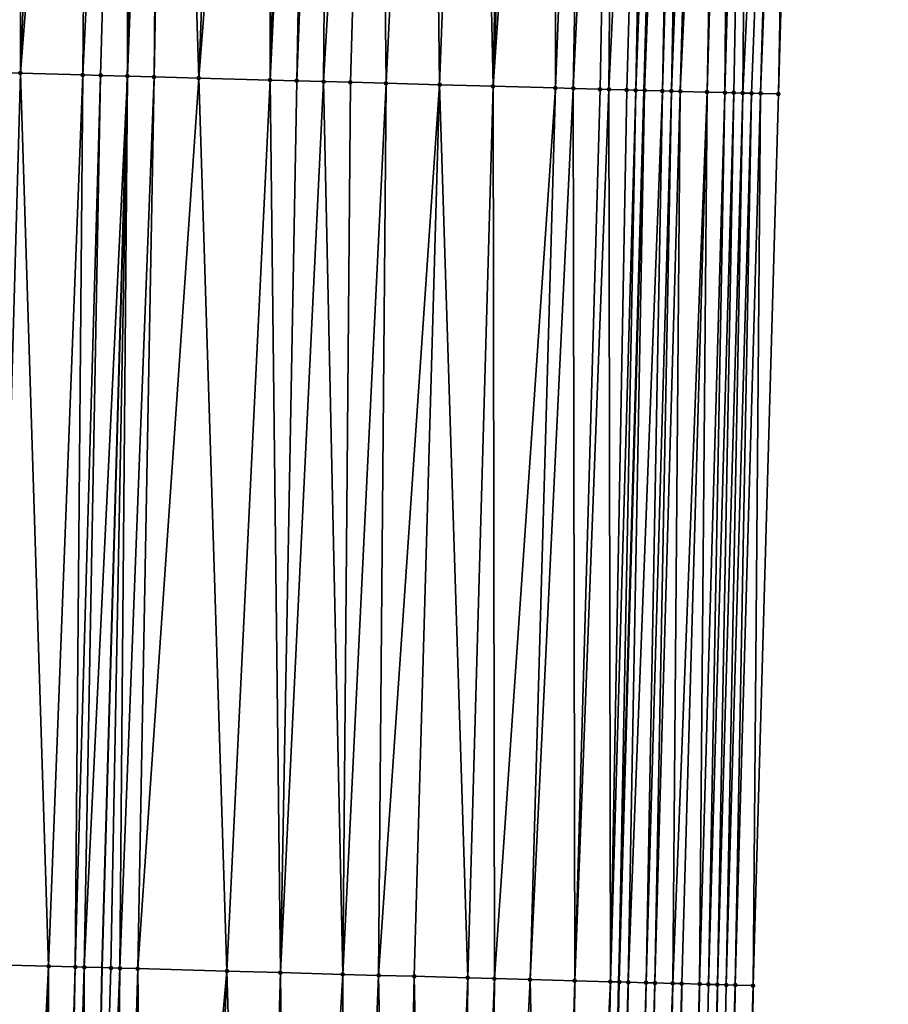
# Model space of a CAD drawing. Header units: feet. Extents: x 2004186 to 2014793, y 836912 to 864902.
# Tile 890 of 974: x 2004201 to 2004220, y 861102 to 861124. Entities that reach past the tile are written whole.
import ezdxf

# ---------------------------------------------------------------- set-up
doc = ezdxf.new("R2010")
doc.units = ezdxf.units.FT
doc.header["$LTSCALE"] = 100
doc.header["$MEASUREMENT"] = 0
for name, color, linetype, lineweight in [('EP_Travel Lane', 5, 'Continuous', 40), ('GPL_Skip Line', 2, 'Continuous', 40), ('Road Shots', 4, 'Continuous', 200), ('Road X-Section', 30, 'Continuous', 13)]:
    doc.layers.add(name, color=color, linetype=linetype, lineweight=lineweight)
doc.layers.add('I-77 SB_MM21-27-Surface-Border', color=7, linetype='Continuous')
doc.layers.add('I-77 SB_MM21-27-Surface-TIN', color=7, linetype='Continuous')

msp = doc.modelspace()

# ---------------------------------------------------------------- linework, layer by layer
at = {"layer": 'EP_Travel Lane'}
msp.add_polyline3d([(2004212.463052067, 860922.6906974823, 457.8377808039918), (2004212.309389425, 860942.509159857, 458.2545775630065), (2004212.363620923, 860962.5054585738, 458.6362310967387), (2004212.417853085, 860982.5020026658, 459.0049167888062), (2004212.47208558, 861002.4986691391, 459.3671489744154), (2004212.611287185, 861022.3285991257, 459.7994372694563), (2004212.92620965, 861042.322114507, 460.1996562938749), (2004213.241133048, 861062.3156891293, 460.5968963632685), (2004213.556060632, 861082.3095294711, 460.9807662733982), (2004213.943923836, 861102.1552192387, 461.3803629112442), (2004214.511993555, 861122.1433622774, 461.7701255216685), (2004215.080044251, 861142.1308359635, 462.19241312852), (2004215.648104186, 861162.1186347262, 462.5989099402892), (2004216.258398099, 861181.9864827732, 463.0114498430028), (2004217.015752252, 861201.9677340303, 463.4314082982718), (2004217.773117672, 861221.9492825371, 463.8367978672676), (2004218.530487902, 861241.9309579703, 464.2359579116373)], dxfattribs=at)
at = {"layer": 'GPL_Skip Line'}
msp.add_polyline3d([(2004200.960178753, 860922.5236459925, 458.2950397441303), (2004200.804459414, 860942.5187398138, 458.6819819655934), (2004200.835171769, 860962.5145782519, 459.0898582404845), (2004200.865886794, 860982.5121545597, 459.4059303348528), (2004200.896599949, 861002.5085132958, 459.786321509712), (2004201.023899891, 861022.5034788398, 460.196381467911), (2004201.339265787, 861042.4966912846, 460.6114757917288), (2004201.654640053, 861062.4904343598, 460.9998868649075), (2004201.970009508, 861082.4838724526, 461.4036342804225), (2004202.358246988, 861102.4760442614, 461.7903318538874), (2004202.926310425, 861122.4639662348, 462.1908363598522), (2004203.4943617, 861142.4514602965, 462.6121338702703), (2004204.062409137, 861162.4388192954, 463.0399943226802), (2004204.678962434, 861182.4244422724, 463.4734297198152), (2004205.450956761, 861202.4051672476, 463.8914655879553), (2004206.222968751, 861222.3863493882, 464.2870820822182), (2004206.99498146, 861242.3675501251, 464.6817865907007)], dxfattribs=at)
at = {"layer": 'I-77 SB_MM21-27-Surface-Border', "color": 3, "linetype": 'ByBlock', "lineweight": -2}
msp.add_polyline3d([(2004219.985724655, 861241.8769193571, 464.1288523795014), (2004219.013869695, 861221.9036637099, 463.7231923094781), (2004219.041312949, 861201.8929332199, 463.2619491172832), (2004218.669069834, 861181.8980445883, 462.7811678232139), (2004218.456999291, 861162.0438829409, 462.3523632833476), (2004218.088867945, 861142.0507300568, 461.9299440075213), (2004217.520816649, 861122.0632352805, 461.5086812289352), (2004216.95273901, 861102.0748135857, 461.1324589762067), (2004216.768384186, 861082.2641143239, 460.7165829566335), (2004216.253030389, 861062.273246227, 460.3422266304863), (2004215.937656, 861042.2794953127, 459.9542062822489), (2004215.422310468, 861022.2891511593, 459.5534926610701), (2004215.096601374, 861002.4985356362, 459.1612570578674), (2004214.865888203, 860982.5023200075, 458.7895266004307), (2004213.835173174, 860962.5055086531, 458.514188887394), (2004213.604460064, 860942.5093327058, 458.1403691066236), (2004213.758822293, 860922.7103066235, 457.7464241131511)], dxfattribs=at)
at = {"layer": 'I-77 SB_MM21-27-Surface-TIN', "color": 128, "linetype": 'ByBlock', "lineweight": -2}
for points in [[(2004200.495514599, 861142.5346481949, 462.7111979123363), (2004200.12739157, 861122.541787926, 462.274566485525), (2004200.5272372, 861122.5306733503, 462.2624685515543)], [(2004201.295208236, 861142.5125026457, 462.6829396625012), (2004200.495514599, 861142.5346481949, 462.7111979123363), (2004200.5272372, 861122.5306733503, 462.2624685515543)], [(2004202.094902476, 861142.4903782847, 462.6536518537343), (2004201.295208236, 861142.5125026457, 462.6829396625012), (2004200.5272372, 861122.5306733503, 462.2624685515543)], [(2004202.094902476, 861142.4903782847, 462.6536518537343), (2004200.5272372, 861122.5306733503, 462.2624685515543), (2004201.926701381, 861122.4919297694, 462.2124758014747)], [(2004202.894595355, 861142.4682060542, 462.626690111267), (2004202.094902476, 861142.4903782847, 462.6536518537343), (2004201.926701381, 861122.4919297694, 462.2124758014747)], [(2004202.894595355, 861142.4682060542, 462.626690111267), (2004201.926701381, 861122.4919297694, 462.2124758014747), (2004202.326547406, 861122.4808290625, 462.199703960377)], [(2004202.894595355, 861142.4682060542, 462.626690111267), (2004202.326547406, 861122.4808290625, 462.199703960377), (2004202.926310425, 861122.4639662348, 462.1908363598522)], [(2004202.894595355, 861142.4682060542, 462.626690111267), (2004202.926310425, 861122.4639662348, 462.1908363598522), (2004203.4943617, 861142.4514602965, 462.6121338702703)], [(2004203.694283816, 861142.4458783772, 462.6072817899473), (2004203.4943617, 861142.4514602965, 462.6121338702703), (2004202.926310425, 861122.4639662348, 462.1908363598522)], [(2004203.694283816, 861142.4458783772, 462.6072817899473), (2004202.926310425, 861122.4639662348, 462.1908363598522), (2004203.52607772, 861122.4472538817, 462.1746569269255)], [(2004203.894205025, 861142.4402646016, 462.6039776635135), (2004203.694283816, 861142.4458783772, 462.6072817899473), (2004203.52607772, 861122.4472538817, 462.1746569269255)], [(2004203.894205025, 861142.4402646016, 462.6039776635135), (2004203.52607772, 861122.4472538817, 462.1746569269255), (2004204.52569366, 861122.4195330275, 462.1412252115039)], [(2004205.293666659, 861142.4014313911, 462.5583401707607), (2004203.894205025, 861142.4402646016, 462.6039776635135), (2004204.52569366, 861122.4195330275, 462.1412252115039)], [(2004206.093361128, 861142.3793151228, 462.5286591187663), (2004205.293666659, 861142.4014313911, 462.5583401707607), (2004204.52569366, 861122.4195330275, 462.1412252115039)], [(2004206.093361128, 861142.3793151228, 462.5286591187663), (2004204.52569366, 861122.4195330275, 462.1412252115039), (2004206.125078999, 861122.3751738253, 462.0880180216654)], [(2004206.693133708, 861142.3627887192, 462.5034440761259), (2004206.093361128, 861142.3793151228, 462.5286591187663), (2004206.125078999, 861122.3751738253, 462.0880180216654)], [(2004207.092982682, 861142.3517917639, 462.4856307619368), (2004206.693133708, 861142.3627887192, 462.5034440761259), (2004206.125078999, 861122.3751738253, 462.0880180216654)], [(2004207.092982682, 861142.3517917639, 462.4856307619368), (2004206.125078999, 861122.3751738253, 462.0880180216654), (2004206.724849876, 861122.358587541, 462.0657126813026)], [(2004207.492829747, 861142.3407276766, 462.4710795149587), (2004207.092982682, 861142.3517917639, 462.4856307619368), (2004206.724849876, 861122.358587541, 462.0657126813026)], [(2004207.492829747, 861142.3407276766, 462.4710795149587), (2004206.724849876, 861122.358587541, 462.0657126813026), (2004207.324617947, 861122.3419024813, 462.0482070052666)], [(2004208.492441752, 861142.3128683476, 462.4443765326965), (2004207.492829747, 861142.3407276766, 462.4710795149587), (2004207.324617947, 861122.3419024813, 462.0482070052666)], [(2004208.492441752, 861142.3128683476, 462.4443765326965), (2004207.324617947, 861122.3419024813, 462.0482070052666), (2004207.924385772, 861122.3252087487, 462.0311227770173)], [(2004208.492441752, 861142.3128683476, 462.4443765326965), (2004207.924385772, 861122.3252087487, 462.0311227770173), (2004208.724078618, 861122.30303539, 462.0042158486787)], [(2004209.691977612, 861142.2794883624, 462.4098445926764), (2004208.492441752, 861142.3128683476, 462.4443765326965), (2004208.724078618, 861122.30303539, 462.0042158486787)], [(2004209.691977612, 861142.2794883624, 462.4098445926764), (2004208.724078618, 861122.30303539, 462.0042158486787), (2004209.92361196, 861122.269566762, 461.9739912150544)], [(2004210.691589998, 861142.2516424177, 462.3824912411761), (2004209.691977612, 861142.2794883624, 462.4098445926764), (2004209.92361196, 861122.269566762, 461.9739912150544)], [(2004210.691589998, 861142.2516424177, 462.3824912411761), (2004209.92361196, 861122.269566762, 461.9739912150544), (2004211.12315127, 861122.2363081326, 461.9335623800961)], [(2004211.491283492, 861142.2294918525, 462.354476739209), (2004210.691589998, 861142.2516424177, 462.3824912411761), (2004211.12315127, 861122.2363081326, 461.9335623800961)], [(2004211.891131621, 861142.218465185, 462.3381071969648), (2004211.491283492, 861142.2294918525, 462.354476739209), (2004211.12315127, 861122.2363081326, 461.9335623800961)], [(2004212.49089905, 861142.2017575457, 462.3216987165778), (2004211.891131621, 861142.218465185, 462.3381071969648), (2004211.12315127, 861122.2363081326, 461.9335623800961)], [(2004212.49089905, 861142.2017575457, 462.3216987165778), (2004211.12315127, 861122.2363081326, 461.9335623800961), (2004212.522615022, 861122.1975494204, 461.8843048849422)], [(2004213.290593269, 861142.179632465, 462.292445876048), (2004212.49089905, 861142.2017575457, 462.3216987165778), (2004212.522615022, 861122.1975494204, 461.8843048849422)], [(2004213.290593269, 861142.179632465, 462.292445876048), (2004212.522615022, 861122.1975494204, 461.8843048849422), (2004212.922464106, 861122.1865564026, 461.8663002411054)], [(2004213.890366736, 861142.1631372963, 462.2657130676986), (2004213.290593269, 861142.179632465, 462.292445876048), (2004212.922464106, 861122.1865564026, 461.8663002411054)], [(2004213.890366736, 861142.1631372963, 462.2657130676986), (2004212.922464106, 861122.1865564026, 461.8663002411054), (2004213.52224071, 861122.1701715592, 461.8342065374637)], [(2004213.890366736, 861142.1631372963, 462.2657130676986), (2004213.52224071, 861122.1701715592, 461.8342065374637), (2004213.722167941, 861122.1647696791, 461.8206060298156)], [(2004214.690069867, 861142.1413257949, 462.2212228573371), (2004213.890366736, 861142.1631372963, 462.2657130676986), (2004213.722167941, 861122.1647696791, 461.8206060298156)], [(2004214.690069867, 861142.1413257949, 462.2212228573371), (2004213.722167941, 861122.1647696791, 461.8206060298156), (2004214.122017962, 861122.153809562, 461.8010026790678)], [(2004214.690069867, 861142.1413257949, 462.2212228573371), (2004214.122017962, 861122.153809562, 461.8010026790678), (2004214.321945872, 861122.1484315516, 461.7862423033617)], [(2004214.690069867, 861142.1413257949, 462.2212228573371), (2004214.321945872, 861122.1484315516, 461.7862423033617), (2004215.080044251, 861142.1308359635, 462.19241312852)], [(2004214.321945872, 861122.1484315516, 461.7862423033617), (2004214.511993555, 861122.1433622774, 461.7701255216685), (2004215.080044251, 861142.1308359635, 462.19241312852)], [(2004214.521875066, 861122.1430987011, 461.7692875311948), (2004215.080044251, 861142.1308359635, 462.19241312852), (2004214.511993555, 861122.1433622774, 461.7701255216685)], [(2004215.289853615, 861142.1251923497, 462.1769132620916), (2004215.080044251, 861142.1308359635, 462.19241312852), (2004214.521875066, 861122.1430987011, 461.7692875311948)], [(2004215.289853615, 861142.1251923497, 462.1769132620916), (2004214.521875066, 861122.1430987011, 461.7692875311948), (2004214.921730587, 861122.1323321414, 461.7402788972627)], [(2004215.489782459, 861142.1198472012, 462.1605560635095), (2004215.289853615, 861142.1251923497, 462.1769132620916), (2004214.921730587, 861122.1323321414, 461.7402788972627)], [(2004215.489782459, 861142.1198472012, 462.1605560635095), (2004214.921730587, 861122.1323321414, 461.7402788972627), (2004215.121660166, 861122.1270128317, 461.7226661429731)], [(2004215.889644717, 861142.1093176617, 462.1200301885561), (2004215.489782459, 861142.1198472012, 462.1605560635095), (2004215.121660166, 861122.1270128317, 461.7226661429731)], [(2004215.889644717, 861142.1093176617, 462.1200301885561), (2004215.121660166, 861122.1270128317, 461.7226661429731), (2004215.321591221, 861122.1217454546, 461.7025299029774)], [(2004216.289508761, 861142.0988510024, 462.0764488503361), (2004215.889644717, 861142.1093176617, 462.1200301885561), (2004215.321591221, 861122.1217454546, 461.7025299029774)], [(2004216.289508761, 861142.0988510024, 462.0764488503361), (2004215.321591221, 861122.1217454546, 461.7025299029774), (2004215.921390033, 861122.1061420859, 461.6324629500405)], [(2004216.489439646, 861142.0935776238, 462.0566042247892), (2004216.289508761, 861142.0988510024, 462.0764488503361), (2004215.921390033, 861122.1061420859, 461.6324629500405)], [(2004216.489439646, 861142.0935776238, 462.0566042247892), (2004215.921390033, 861122.1061420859, 461.6324629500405), (2004216.321251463, 861122.0955834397, 461.5933514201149)], [(2004216.889297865, 861142.0829060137, 462.0229818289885), (2004216.489439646, 861142.0935776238, 462.0566042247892), (2004216.321251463, 861122.0955834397, 461.5933514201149)], [(2004216.889297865, 861142.0829060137, 462.0229818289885), (2004216.321251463, 861122.0955834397, 461.5933514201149), (2004216.521180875, 861122.0902582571, 461.5760240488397)], [(2004216.889297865, 861142.0829060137, 462.0229818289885), (2004216.521180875, 861122.0902582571, 461.5760240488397), (2004216.721108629, 861122.0848747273, 461.5615318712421)], [(2004217.689012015, 861142.0614822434, 461.9596510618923), (2004216.889297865, 861142.0829060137, 462.0229818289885), (2004216.721108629, 861122.0848747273, 461.5615318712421)], [(2004217.689012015, 861142.0614822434, 461.9596510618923), (2004216.721108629, 861122.0848747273, 461.5615318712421), (2004216.921032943, 861122.0793701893, 461.5529196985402)], [(2004217.689012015, 861142.0614822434, 461.9596510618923), (2004216.921032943, 861122.0793701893, 461.5529196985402), (2004217.120959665, 861122.0739503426, 461.5401922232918)], [(2004217.689012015, 861142.0614822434, 461.9596510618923), (2004217.120959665, 861122.0739503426, 461.5401922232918), (2004217.888939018, 861142.0560722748, 461.9464435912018)], [(2004217.888939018, 861142.0560722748, 461.9464435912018), (2004217.120959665, 861122.0739503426, 461.5401922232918), (2004217.520816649, 861122.0632352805, 461.5086812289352)], [(2004217.888939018, 861142.0560722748, 461.9464435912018), (2004217.520816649, 861122.0632352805, 461.5086812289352), (2004218.088867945, 861142.0507300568, 461.9299440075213)], [(2004200.5272372, 861122.5306733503, 462.2624685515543), (2004200.12739157, 861122.541787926, 462.274566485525), (2004199.959170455, 861102.5426349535, 461.8676212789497)], [(2004200.5272372, 861122.5306733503, 462.2624685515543), (2004199.959170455, 861102.5426349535, 461.8676212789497), (2004201.158710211, 861102.5093920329, 461.8264291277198)], [(2004201.926701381, 861122.4919297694, 462.2124758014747), (2004200.5272372, 861122.5306733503, 462.2624685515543), (2004201.158710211, 861102.5093920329, 461.8264291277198)], [(2004201.926701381, 861122.4919297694, 462.2124758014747), (2004201.158710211, 861102.5093920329, 461.8264291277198), (2004201.758478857, 861102.4927271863, 461.807941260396)], [(2004202.326547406, 861122.4808290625, 462.199703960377), (2004201.926701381, 861122.4919297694, 462.2124758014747), (2004201.758478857, 861102.4927271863, 461.807941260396)], [(2004202.326547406, 861122.4808290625, 462.199703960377), (2004201.758478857, 861102.4927271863, 461.807941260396), (2004201.958402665, 861102.4872048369, 461.8001945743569)], [(2004202.326547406, 861122.4808290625, 462.199703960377), (2004201.958402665, 861102.4872048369, 461.8001945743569), (2004202.926310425, 861122.4639662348, 462.1908363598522)], [(2004201.958402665, 861102.4872048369, 461.8001945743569), (2004202.358246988, 861102.4760442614, 461.7903318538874), (2004202.926310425, 861122.4639662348, 462.1908363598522)], [(2004202.55816915, 861102.4704639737, 461.7854004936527), (2004202.926310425, 861122.4639662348, 462.1908363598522), (2004202.358246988, 861102.4760442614, 461.7903318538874)], [(2004202.75808816, 861102.4647727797, 461.7858582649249), (2004202.926310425, 861122.4639662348, 462.1908363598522), (2004202.55816915, 861102.4704639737, 461.7854004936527)], [(2004203.52607772, 861122.4472538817, 462.1746569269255), (2004202.926310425, 861122.4639662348, 462.1908363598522), (2004202.75808816, 861102.4647727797, 461.7858582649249)], [(2004203.52607772, 861122.4472538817, 462.1746569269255), (2004202.75808816, 861102.4647727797, 461.7858582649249), (2004203.157933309, 861102.453641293, 461.774582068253)], [(2004204.52569366, 861122.4195330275, 462.1412252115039), (2004203.52607772, 861122.4472538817, 462.1746569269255), (2004203.157933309, 861102.453641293, 461.774582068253)], [(2004204.52569366, 861122.4195330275, 462.1412252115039), (2004203.157933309, 861102.453641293, 461.774582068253), (2004205.157168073, 861102.398301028, 461.702789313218)], [(2004206.125078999, 861122.3751738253, 462.0880180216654), (2004204.52569366, 861122.4195330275, 462.1412252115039), (2004205.157168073, 861102.398301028, 461.702789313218)], [(2004206.125078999, 861122.3751738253, 462.0880180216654), (2004205.157168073, 861102.398301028, 461.702789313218), (2004206.356709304, 861102.3651100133, 461.659074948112)], [(2004206.724849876, 861122.358587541, 462.0657126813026), (2004206.125078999, 861122.3751738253, 462.0880180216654), (2004206.356709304, 861102.3651100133, 461.659074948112)], [(2004207.324617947, 861122.3419024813, 462.0482070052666), (2004206.724849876, 861122.358587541, 462.0657126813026), (2004206.356709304, 861102.3651100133, 461.659074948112)], [(2004207.324617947, 861122.3419024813, 462.0482070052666), (2004206.356709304, 861102.3651100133, 461.659074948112), (2004207.75617029, 861102.3262539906, 461.614545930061)], [(2004207.924385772, 861122.3252087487, 462.0311227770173), (2004207.324617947, 861122.3419024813, 462.0482070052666), (2004207.75617029, 861102.3262539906, 461.614545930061)], [(2004208.724078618, 861122.30303539, 462.0042158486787), (2004207.924385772, 861122.3252087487, 462.0311227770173), (2004207.75617029, 861102.3262539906, 461.614545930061)], [(2004208.724078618, 861122.30303539, 462.0042158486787), (2004207.75617029, 861102.3262539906, 461.614545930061), (2004208.555861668, 861102.3040289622, 461.5901497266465)], [(2004209.92361196, 861122.269566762, 461.9739912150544), (2004208.724078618, 861122.30303539, 462.0042158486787), (2004208.555861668, 861102.3040289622, 461.5901497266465)], [(2004209.92361196, 861122.269566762, 461.9739912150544), (2004208.555861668, 861102.3040289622, 461.5901497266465), (2004209.355551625, 861102.2817539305, 461.5681832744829)], [(2004209.92361196, 861122.269566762, 461.9739912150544), (2004209.355551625, 861102.2817539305, 461.5681832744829), (2004210.555090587, 861102.2484830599, 461.5283492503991)], [(2004211.12315127, 861122.2363081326, 461.9335623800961), (2004209.92361196, 861122.269566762, 461.9739912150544), (2004210.555090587, 861102.2484830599, 461.5283492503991)], [(2004211.12315127, 861122.2363081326, 461.9335623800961), (2004210.555090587, 861102.2484830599, 461.5283492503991), (2004211.154857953, 861102.2317731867, 461.5120493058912)], [(2004212.522615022, 861122.1975494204, 461.8843048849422), (2004211.12315127, 861122.2363081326, 461.9335623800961), (2004211.154857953, 861102.2317731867, 461.5120493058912)], [(2004212.522615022, 861122.1975494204, 461.8843048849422), (2004211.154857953, 861102.2317731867, 461.5120493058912), (2004211.954553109, 861102.2096810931, 461.4811935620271)], [(2004212.922464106, 861122.1865564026, 461.8663002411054), (2004212.522615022, 861122.1975494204, 461.8843048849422), (2004211.954553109, 861102.2096810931, 461.4811935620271)], [(2004212.922464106, 861122.1865564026, 461.8663002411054), (2004211.954553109, 861102.2096810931, 461.4811935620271), (2004212.954172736, 861102.182089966, 461.4414581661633)], [(2004213.52224071, 861122.1701715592, 461.8342065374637), (2004212.922464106, 861122.1865564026, 461.8663002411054), (2004212.954172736, 861102.182089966, 461.4414581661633)], [(2004213.722167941, 861122.1647696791, 461.8206060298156), (2004213.52224071, 861122.1701715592, 461.8342065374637), (2004212.954172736, 861102.182089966, 461.4414581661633)], [(2004213.722167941, 861122.1647696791, 461.8206060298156), (2004212.954172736, 861102.182089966, 461.4414581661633), (2004213.753875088, 861102.1602510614, 461.3982995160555)], [(2004214.122017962, 861122.153809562, 461.8010026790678), (2004213.722167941, 861122.1647696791, 461.8206060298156), (2004213.753875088, 861102.1602510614, 461.3982995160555)], [(2004214.321945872, 861122.1484315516, 461.7862423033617), (2004214.122017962, 861122.153809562, 461.8010026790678), (2004213.753875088, 861102.1602510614, 461.3982995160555)], [(2004214.321945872, 861122.1484315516, 461.7862423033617), (2004213.753875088, 861102.1602510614, 461.3982995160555), (2004213.943923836, 861102.1552192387, 461.3803629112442)], [(2004214.321945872, 861122.1484315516, 461.7862423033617), (2004213.943923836, 861102.1552192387, 461.3803629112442), (2004214.511993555, 861122.1433622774, 461.7701255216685)], [(2004213.953805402, 861102.1549576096, 461.3794302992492), (2004214.511993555, 861122.1433622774, 461.7701255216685), (2004213.943923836, 861102.1552192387, 461.3803629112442)], [(2004214.521875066, 861122.1430987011, 461.7692875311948), (2004214.511993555, 861122.1433622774, 461.7701255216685), (2004213.953805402, 861102.1549576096, 461.3794302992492)], [(2004214.521875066, 861122.1430987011, 461.7692875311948), (2004213.953805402, 861102.1549576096, 461.3794302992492), (2004214.153734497, 861102.149621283, 461.3626444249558)], [(2004214.921730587, 861122.1323321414, 461.7402788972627), (2004214.521875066, 861122.1430987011, 461.7692875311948), (2004214.153734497, 861102.149621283, 461.3626444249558)], [(2004214.921730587, 861122.1323321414, 461.7402788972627), (2004214.153734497, 861102.149621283, 461.3626444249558), (2004214.553591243, 861102.1388978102, 461.3315421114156)], [(2004215.121660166, 861122.1270128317, 461.7226661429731), (2004214.921730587, 861122.1323321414, 461.7402788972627), (2004214.553591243, 861102.1388978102, 461.3315421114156)], [(2004215.121660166, 861122.1270128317, 461.7226661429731), (2004214.553591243, 861102.1388978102, 461.3315421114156), (2004214.753521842, 861102.1336144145, 461.312184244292)], [(2004215.321591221, 861122.1217454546, 461.7025299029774), (2004215.121660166, 861122.1270128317, 461.7226661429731), (2004214.753521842, 861102.1336144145, 461.312184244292)], [(2004215.321591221, 861122.1217454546, 461.7025299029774), (2004214.753521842, 861102.1336144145, 461.312184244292), (2004215.153390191, 861102.1232991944, 461.2612441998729)], [(2004215.921390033, 861122.1061420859, 461.6324629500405), (2004215.321591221, 861122.1217454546, 461.7025299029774), (2004215.153390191, 861102.1232991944, 461.2612441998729)], [(2004215.921390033, 861122.1061420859, 461.6324629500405), (2004215.153390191, 861102.1232991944, 461.2612441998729), (2004215.353322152, 861102.1180637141, 461.239558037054)], [(2004215.921390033, 861122.1061420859, 461.6324629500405), (2004215.353322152, 861102.1180637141, 461.239558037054), (2004215.753181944, 861102.1074474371, 461.2032468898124)], [(2004216.321251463, 861122.0955834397, 461.5933514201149), (2004215.921390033, 861122.1061420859, 461.6324629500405), (2004215.753181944, 861102.1074474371, 461.2032468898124)], [(2004216.321251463, 861122.0955834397, 461.5933514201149), (2004215.753181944, 861102.1074474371, 461.2032468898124), (2004215.953110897, 861102.1021061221, 461.1867034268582)], [(2004216.521180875, 861122.0902582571, 461.5760240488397), (2004216.321251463, 861122.0955834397, 461.5933514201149), (2004215.953110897, 861102.1021061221, 461.1867034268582)], [(2004216.521180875, 861122.0902582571, 461.5760240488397), (2004215.953110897, 861102.1021061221, 461.1867034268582), (2004216.153038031, 861102.0967007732, 461.173271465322)], [(2004216.721108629, 861122.0848747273, 461.5615318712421), (2004216.521180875, 861122.0902582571, 461.5760240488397), (2004216.153038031, 861102.0967007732, 461.173271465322)], [(2004216.721108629, 861122.0848747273, 461.5615318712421), (2004216.153038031, 861102.0967007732, 461.173271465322), (2004216.352957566, 861102.091028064, 461.1728310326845)], [(2004216.921032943, 861122.0793701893, 461.5529196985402), (2004216.721108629, 861122.0848747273, 461.5615318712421), (2004216.352957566, 861102.091028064, 461.1728310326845)], [(2004216.921032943, 861122.0793701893, 461.5529196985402), (2004216.352957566, 861102.091028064, 461.1728310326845), (2004216.552882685, 861102.0855518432, 461.1628428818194)], [(2004216.921032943, 861122.0793701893, 461.5529196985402), (2004216.552882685, 861102.0855518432, 461.1628428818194), (2004217.120959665, 861122.0739503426, 461.5401922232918)], [(2004217.120959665, 861122.0739503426, 461.5401922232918), (2004216.552882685, 861102.0855518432, 461.1628428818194), (2004216.95273901, 861102.0748135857, 461.1324589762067)], [(2004217.120959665, 861122.0739503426, 461.5401922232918), (2004216.95273901, 861102.0748135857, 461.1324589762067), (2004217.520816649, 861122.0632352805, 461.5086812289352)], [(2004201.158710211, 861102.5093920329, 461.8264291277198), (2004199.959170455, 861102.5426349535, 461.8676212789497), (2004200.17021768, 861082.5112652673, 461.4537305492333)], [(2004201.158710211, 861102.5093920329, 461.8264291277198), (2004200.17021768, 861082.5112652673, 461.4537305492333), (2004200.770149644, 861082.5022202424, 461.4327115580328)], [(2004201.158710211, 861102.5093920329, 461.8264291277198), (2004200.770149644, 861082.5022202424, 461.4327115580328), (2004201.17010309, 861082.4961143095, 461.422516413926)], [(2004201.758478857, 861102.4927271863, 461.807941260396), (2004201.158710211, 861102.5093920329, 461.8264291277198), (2004201.17010309, 861082.4961143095, 461.422516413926)], [(2004201.758478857, 861102.4927271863, 461.807941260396), (2004201.17010309, 861082.4961143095, 461.422516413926), (2004201.370080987, 861082.4931357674, 461.4136763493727)], [(2004201.958402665, 861102.4872048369, 461.8001945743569), (2004201.758478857, 861102.4927271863, 461.807941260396), (2004201.370080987, 861082.4931357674, 461.4136763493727)], [(2004201.958402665, 861102.4872048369, 461.8001945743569), (2004201.370080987, 861082.4931357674, 461.4136763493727), (2004201.970009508, 861082.4838724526, 461.4036342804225)], [(2004201.958402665, 861102.4872048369, 461.8001945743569), (2004201.970009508, 861082.4838724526, 461.4036342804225), (2004202.358246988, 861102.4760442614, 461.7903318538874)], [(2004202.55816915, 861102.4704639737, 461.7854004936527), (2004202.358246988, 861102.4760442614, 461.7903318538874), (2004201.970009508, 861082.4838724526, 461.4036342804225)], [(2004202.75808816, 861102.4647727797, 461.7858582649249), (2004202.55816915, 861102.4704639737, 461.7854004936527), (2004201.970009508, 861082.4838724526, 461.4036342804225)], [(2004202.75808816, 861102.4647727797, 461.7858582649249), (2004201.970009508, 861082.4838724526, 461.4036342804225), (2004202.569939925, 861082.4747293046, 461.3875495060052)], [(2004203.157933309, 861102.453641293, 461.774582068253), (2004202.75808816, 861102.4647727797, 461.7858582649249), (2004202.569939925, 861082.4747293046, 461.3875495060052)], [(2004203.157933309, 861102.453641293, 461.774582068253), (2004202.569939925, 861082.4747293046, 461.3875495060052), (2004203.369848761, 861082.462640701, 461.3609608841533)], [(2004205.157168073, 861102.398301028, 461.702789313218), (2004203.157933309, 861102.453641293, 461.774582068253), (2004203.369848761, 861082.462640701, 461.3609608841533)], [(2004205.157168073, 861102.398301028, 461.702789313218), (2004203.369848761, 861082.462640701, 461.3609608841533), (2004204.369734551, 861082.4475138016, 461.3285369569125)], [(2004205.157168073, 861102.398301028, 461.702789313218), (2004204.369734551, 861082.4475138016, 461.3285369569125), (2004205.769577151, 861082.4264942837, 461.2751911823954)], [(2004206.356709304, 861102.3651100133, 461.659074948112), (2004205.157168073, 861102.398301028, 461.702789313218), (2004205.769577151, 861082.4264942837, 461.2751911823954)], [(2004206.356709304, 861102.3651100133, 461.659074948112), (2004205.769577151, 861082.4264942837, 461.2751911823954), (2004206.569485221, 861082.4143571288, 461.2510439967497)], [(2004207.75617029, 861102.3262539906, 461.614545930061), (2004206.356709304, 861102.3651100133, 461.659074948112), (2004206.569485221, 861082.4143571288, 461.2510439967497)], [(2004207.75617029, 861102.3262539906, 461.614545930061), (2004206.569485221, 861082.4143571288, 461.2510439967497), (2004207.769348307, 861082.3962136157, 461.2116944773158)], [(2004208.555861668, 861102.3040289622, 461.5901497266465), (2004207.75617029, 861102.3262539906, 461.614545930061), (2004207.769348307, 861082.3962136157, 461.2116944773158)], [(2004208.555861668, 861102.3040289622, 461.5901497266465), (2004207.769348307, 861082.3962136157, 461.2116944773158), (2004208.969209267, 861082.3779353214, 461.1791225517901)], [(2004209.355551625, 861102.2817539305, 461.5681832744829), (2004208.555861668, 861102.3040289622, 461.5901497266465), (2004208.969209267, 861082.3779353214, 461.1791225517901)], [(2004209.355551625, 861102.2817539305, 461.5681832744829), (2004208.969209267, 861082.3779353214, 461.1791225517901), (2004209.769117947, 861082.3658368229, 461.153031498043)], [(2004210.555090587, 861102.2484830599, 461.5283492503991), (2004209.355551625, 861102.2817539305, 461.5681832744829), (2004209.769117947, 861082.3658368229, 461.153031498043)], [(2004210.555090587, 861102.2484830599, 461.5283492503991), (2004209.769117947, 861082.3658368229, 461.153031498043), (2004210.369049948, 861082.3567941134, 461.1318960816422)], [(2004211.154857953, 861102.2317731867, 461.5120493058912), (2004210.555090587, 861102.2484830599, 461.5283492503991), (2004210.369049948, 861082.3567941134, 461.1318960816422)], [(2004211.154857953, 861102.2317731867, 461.5120493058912), (2004210.369049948, 861082.3567941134, 461.1318960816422), (2004210.968980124, 861082.347635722, 461.1165778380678)], [(2004211.954553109, 861102.2096810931, 461.4811935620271), (2004211.154857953, 861102.2317731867, 461.5120493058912), (2004210.968980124, 861082.347635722, 461.1165778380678)], [(2004211.954553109, 861102.2096810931, 461.4811935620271), (2004210.968980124, 861082.347635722, 461.1165778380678), (2004212.368824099, 861082.3267033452, 461.0588500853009)], [(2004212.954172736, 861102.182089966, 461.4414581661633), (2004211.954553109, 861102.2096810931, 461.4811935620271), (2004212.368824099, 861082.3267033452, 461.0588500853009)], [(2004212.954172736, 861102.182089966, 461.4414581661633), (2004212.368824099, 861082.3267033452, 461.0588500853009), (2004212.568802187, 861082.3237368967, 461.0494018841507)], [(2004212.954172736, 861102.182089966, 461.4414581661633), (2004212.568802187, 861082.3237368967, 461.0494018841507), (2004212.768781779, 861082.3208658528, 461.0351561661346)], [(2004213.753875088, 861102.1602510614, 461.3982995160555), (2004212.954172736, 861102.182089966, 461.4414581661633), (2004212.768781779, 861082.3208658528, 461.0351561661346)], [(2004213.753875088, 861102.1602510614, 461.3982995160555), (2004212.768781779, 861082.3208658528, 461.0351561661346), (2004213.168739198, 861082.3150118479, 461.0122925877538)], [(2004213.753875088, 861102.1602510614, 461.3982995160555), (2004213.168739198, 861082.3150118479, 461.0122925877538), (2004213.368719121, 861082.3121617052, 460.9969958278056)], [(2004213.753875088, 861102.1602510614, 461.3982995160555), (2004213.368719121, 861082.3121617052, 460.9969958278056), (2004213.943923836, 861102.1552192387, 461.3803629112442)], [(2004213.368719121, 861082.3121617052, 460.9969958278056), (2004213.556060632, 861082.3095294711, 460.9807662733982), (2004213.943923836, 861102.1552192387, 461.3803629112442)], [(2004213.953805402, 861102.1549576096, 461.3794302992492), (2004213.943923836, 861102.1552192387, 461.3803629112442), (2004213.556060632, 861082.3095294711, 460.9807662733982)], [(2004213.953805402, 861102.1549576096, 461.3794302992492), (2004213.556060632, 861082.3095294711, 460.9807662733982), (2004213.568699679, 861082.3093518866, 460.9796713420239)], [(2004214.153734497, 861102.149621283, 461.3626444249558), (2004213.953805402, 861102.1549576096, 461.3794302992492), (2004213.568699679, 861082.3093518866, 460.9796713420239)], [(2004214.153734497, 861102.149621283, 461.3626444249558), (2004213.568699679, 861082.3093518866, 460.9796713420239), (2004213.768676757, 861082.3063214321, 460.9734417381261)], [(2004214.153734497, 861102.149621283, 461.3626444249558), (2004213.768676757, 861082.3063214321, 460.9734417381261), (2004213.968656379, 861082.303452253, 460.9591022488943)], [(2004214.553591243, 861102.1388978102, 461.3315421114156), (2004214.153734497, 861102.149621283, 461.3626444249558), (2004213.968656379, 861082.303452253, 460.9591022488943)], [(2004214.553591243, 861102.1388978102, 461.3315421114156), (2004213.968656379, 861082.303452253, 460.9591022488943), (2004214.168637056, 861082.3006499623, 460.9413992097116)], [(2004214.753521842, 861102.1336144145, 461.312184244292), (2004214.553591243, 861102.1388978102, 461.3315421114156), (2004214.168637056, 861082.3006499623, 460.9413992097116)], [(2004214.753521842, 861102.1336144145, 461.312184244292), (2004214.168637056, 861082.3006499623, 460.9413992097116), (2004214.36861973, 861082.2979743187, 460.9173275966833)], [(2004215.153390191, 861102.1232991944, 461.2612441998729), (2004214.753521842, 861102.1336144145, 461.312184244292), (2004214.36861973, 861082.2979743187, 460.9173275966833)], [(2004215.153390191, 861102.1232991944, 461.2612441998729), (2004214.36861973, 861082.2979743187, 460.9173275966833), (2004214.768586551, 861082.2927162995, 460.8644943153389)], [(2004215.353322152, 861102.1180637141, 461.239558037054), (2004215.153390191, 861102.1232991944, 461.2612441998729), (2004214.768586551, 861082.2927162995, 460.8644943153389)], [(2004215.353322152, 861102.1180637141, 461.239558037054), (2004214.768586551, 861082.2927162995, 460.8644943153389), (2004215.168549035, 861082.2871834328, 460.8254819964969)], [(2004215.753181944, 861102.1074474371, 461.2032468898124), (2004215.353322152, 861102.1180637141, 461.239558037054), (2004215.168549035, 861082.2871834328, 460.8254819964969)], [(2004215.753181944, 861102.1074474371, 461.2032468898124), (2004215.168549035, 861082.2871834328, 460.8254819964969), (2004215.568509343, 861082.2815125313, 460.7934108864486)], [(2004215.953110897, 861102.1021061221, 461.1867034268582), (2004215.753181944, 861102.1074474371, 461.2032468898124), (2004215.568509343, 861082.2815125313, 460.7934108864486)], [(2004216.153038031, 861102.0967007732, 461.173271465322), (2004215.953110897, 861102.1021061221, 461.1867034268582), (2004215.568509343, 861082.2815125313, 460.7934108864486)], [(2004216.153038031, 861102.0967007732, 461.173271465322), (2004215.568509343, 861082.2815125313, 460.7934108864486), (2004215.968463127, 861082.275428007, 460.7821392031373)], [(2004216.352957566, 861102.091028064, 461.1728310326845), (2004216.153038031, 861102.0967007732, 461.173271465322), (2004215.968463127, 861082.275428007, 460.7821392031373)], [(2004216.352957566, 861102.091028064, 461.1728310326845), (2004215.968463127, 861082.275428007, 460.7821392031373), (2004216.552882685, 861102.0855518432, 461.1628428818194)], [(2004216.552882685, 861102.0855518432, 461.1628428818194), (2004215.968463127, 861082.275428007, 460.7821392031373), (2004216.368424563, 861082.2698286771, 460.746469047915)], [(2004216.552882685, 861102.0855518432, 461.1628428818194), (2004216.368424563, 861082.2698286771, 460.746469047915), (2004216.95273901, 861102.0748135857, 461.1324589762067)], [(2004216.95273901, 861102.0748135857, 461.1324589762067), (2004216.368424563, 861082.2698286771, 460.746469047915), (2004216.768384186, 861082.2641143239, 460.7165829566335)]]:
    msp.add_3dface(points, dxfattribs=at)
at = {"layer": 'Road Shots', "lineweight": 100}
for p in [(2004200.5272372, 861122.5306733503, 462.2624685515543), (2004201.926701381, 861122.4919297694, 462.2124758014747), (2004202.326547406, 861122.4808290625, 462.199703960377), (2004202.926310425, 861122.4639662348, 462.1908363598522), (2004203.52607772, 861122.4472538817, 462.1746569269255), (2004204.52569366, 861122.4195330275, 462.1412252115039), (2004206.125078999, 861122.3751738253, 462.0880180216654), (2004206.724849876, 861122.358587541, 462.0657126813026), (2004207.324617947, 861122.3419024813, 462.0482070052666), (2004207.924385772, 861122.3252087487, 462.0311227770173), (2004208.724078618, 861122.30303539, 462.0042158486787), (2004209.92361196, 861122.269566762, 461.9739912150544), (2004211.12315127, 861122.2363081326, 461.9335623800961), (2004212.522615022, 861122.1975494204, 461.8843048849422), (2004212.922464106, 861122.1865564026, 461.8663002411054), (2004213.52224071, 861122.1701715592, 461.8342065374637), (2004213.722167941, 861122.1647696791, 461.8206060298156), (2004214.122017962, 861122.153809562, 461.8010026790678), (2004214.321945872, 861122.1484315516, 461.7862423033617), (2004214.521875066, 861122.1430987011, 461.7692875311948), (2004214.921730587, 861122.1323321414, 461.7402788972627), (2004215.121660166, 861122.1270128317, 461.7226661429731), (2004215.321591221, 861122.1217454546, 461.7025299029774), (2004215.921390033, 861122.1061420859, 461.6324629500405), (2004216.321251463, 861122.0955834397, 461.5933514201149), (2004216.521180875, 861122.0902582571, 461.5760240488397), (2004216.721108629, 861122.0848747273, 461.5615318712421), (2004216.921032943, 861122.0793701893, 461.5529196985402), (2004217.120959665, 861122.0739503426, 461.5401922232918), (2004217.520816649, 861122.0632352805, 461.5086812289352), (2004201.158710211, 861102.5093920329, 461.8264291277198), (2004201.758478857, 861102.4927271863, 461.807941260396), (2004201.958402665, 861102.4872048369, 461.8001945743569), (2004202.55816915, 861102.4704639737, 461.7854004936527), (2004202.75808816, 861102.4647727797, 461.7858582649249), (2004203.157933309, 861102.453641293, 461.774582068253), (2004205.157168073, 861102.398301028, 461.702789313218), (2004206.356709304, 861102.3651100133, 461.659074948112), (2004207.75617029, 861102.3262539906, 461.614545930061), (2004208.555861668, 861102.3040289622, 461.5901497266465), (2004209.355551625, 861102.2817539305, 461.5681832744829), (2004210.555090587, 861102.2484830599, 461.5283492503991), (2004211.154857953, 861102.2317731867, 461.5120493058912), (2004211.954553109, 861102.2096810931, 461.4811935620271), (2004212.954172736, 861102.182089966, 461.4414581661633), (2004213.753875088, 861102.1602510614, 461.3982995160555), (2004213.953805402, 861102.1549576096, 461.3794302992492), (2004214.153734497, 861102.149621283, 461.3626444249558), (2004214.553591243, 861102.1388978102, 461.3315421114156), (2004214.753521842, 861102.1336144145, 461.312184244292), (2004215.153390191, 861102.1232991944, 461.2612441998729), (2004215.353322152, 861102.1180637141, 461.239558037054), (2004215.753181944, 861102.1074474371, 461.2032468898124), (2004215.953110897, 861102.1021061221, 461.1867034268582), (2004216.153038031, 861102.0967007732, 461.173271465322), (2004216.352957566, 861102.091028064, 461.1728310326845), (2004216.552882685, 861102.0855518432, 461.1628428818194), (2004216.95273901, 861102.0748135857, 461.1324589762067)]:
    msp.add_point(p, dxfattribs=at)
at = {"layer": 'Road X-Section', "extrusion": (0.02840284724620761, 0.999384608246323, 0.02058356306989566), "elevation": 917527.1194036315, "flags": 128}
msp.add_lwpolyline([(-1978914.890637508, -18427.23462845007), (-1978915.690637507, -18427.2562589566), (-1978916.490637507, -18427.28867206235), (-1978916.690637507, -18427.29153582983), (-1978916.890637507, -18427.29117029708), (-1978917.090637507, -18427.29720075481), (-1978917.290637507, -18427.30531436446), (-1978917.690637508, -18427.32627143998), (-1978917.890637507, -18427.33129072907), (-1978918.090637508, -18427.32215322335), (-1978918.290637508, -18427.31567717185), (-1978918.890637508, -18427.32482021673), (-1978919.490637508, -18427.33428622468), (-1978920.290637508, -18427.35936550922), (-1978921.290637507, -18427.39040063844), (-1978921.690637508, -18427.40264273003), (-1978922.090637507, -18427.41793288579), (-1978923.090637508, -18427.44933767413), (-1978923.690637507, -18427.46989809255), (-1978925.690637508, -18427.53586602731), (-1978926.690637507, -18427.5729762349), (-1978927.690637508, -18427.60691019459), (-1978928.090637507, -18427.61901069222), (-1978929.490637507, -18427.66901403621), (-1978929.890637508, -18427.68178858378), (-1978930.490637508, -18427.69065806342), (-1978931.090637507, -18427.70684092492), (-1978932.090637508, -18427.74027972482), (-1978933.690637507, -18427.79349818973), (-1978934.290637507, -18427.81580825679), (-1978934.890637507, -18427.83331764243), (-1978935.490637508, -18427.85040549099), (-1978936.290637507, -18427.87731812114), (-1978937.490637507, -18427.90754915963), (-1978938.690637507, -18427.94798656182), (-1978940.090637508, -18427.99725449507), (-1978940.490637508, -18428.01526295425), (-1978941.090637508, -18428.04736345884), (-1978941.290637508, -18428.06096684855), (-1978941.690637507, -18428.08057435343), (-1978941.890637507, -18428.09533785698), (-1978942.090637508, -18428.11229622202), (-1978942.490637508, -18428.14131100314), (-1978942.690637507, -18428.15892748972), (-1978942.890637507, -18428.17906799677), (-1978943.490637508, -18428.24914979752), (-1978943.890637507, -18428.28826961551), (-1978944.090637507, -18428.30560065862), (-1978944.290637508, -18428.32009590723), (-1978944.490637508, -18428.32870990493), (-1978944.690637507, -18428.34144007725), (-1978945.090637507, -18428.37295774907)], dxfattribs=at)
at = {"layer": 'Road X-Section', "extrusion": (0.02840284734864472, 0.999384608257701, 0.02058356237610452), "elevation": 917507.1196184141, "flags": 128}
msp.add_lwpolyline([(-1978914.890543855, -18427.19223645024), (-1978915.490543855, -18427.20899402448), (-1978916.090543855, -18427.23527806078), (-1978916.290543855, -18427.24228232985), (-1978916.490543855, -18427.24633562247), (-1978916.890543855, -18427.24738823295), (-1978917.090543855, -18427.2515305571), (-1978917.290543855, -18427.26047278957), (-1978917.490543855, -18427.27329916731), (-1978917.690543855, -18427.28857344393), (-1978917.890543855, -18427.29893840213), (-1978918.090543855, -18427.29217829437), (-1978918.290543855, -18427.29106054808), (-1978918.690543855, -18427.29849407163), (-1978918.890543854, -18427.30417259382), (-1978919.090543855, -18427.30623106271), (-1978919.490543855, -18427.31653504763), (-1978921.290543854, -18427.37166224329), (-1978921.890543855, -18427.3908737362), (-1978922.090543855, -18427.39905833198), (-1978923.090543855, -18427.4302854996), (-1978924.690543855, -18427.48687940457), (-1978927.090543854, -18427.56936818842), (-1978928.090543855, -18427.60155060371), (-1978929.290543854, -18427.64275148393), (-1978929.890543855, -18427.66124326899), (-1978930.090543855, -18427.66899159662), (-1978930.690543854, -18427.68378881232), (-1978930.890543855, -18427.68333094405), (-1978931.290543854, -18427.69460953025), (-1978933.290543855, -18427.7664174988), (-1978934.490543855, -18427.81014112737), (-1978935.890543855, -18427.85467958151), (-1978936.690543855, -18427.8790809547), (-1978937.490543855, -18427.90105206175), (-1978938.690543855, -18427.94089452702), (-1978939.290543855, -18427.95719792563), (-1978940.090543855, -18427.98806020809), (-1978941.090543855, -18428.02780402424), (-1978941.890543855, -18428.07097182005), (-1978942.090543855, -18428.08984503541), (-1978942.290543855, -18428.10663446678), (-1978942.690543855, -18428.13774337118), (-1978942.890543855, -18428.1571053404), (-1978943.290543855, -18428.20805617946), (-1978943.490543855, -18428.22974693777), (-1978943.890543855, -18428.26606577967), (-1978944.090543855, -18428.28261274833), (-1978944.290543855, -18428.29604755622), (-1978944.490543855, -18428.29648808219), (-1978944.690543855, -18428.30647834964), (-1978945.090543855, -18428.33686869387)], dxfattribs=at)

doc.saveas('drawing.dxf')
